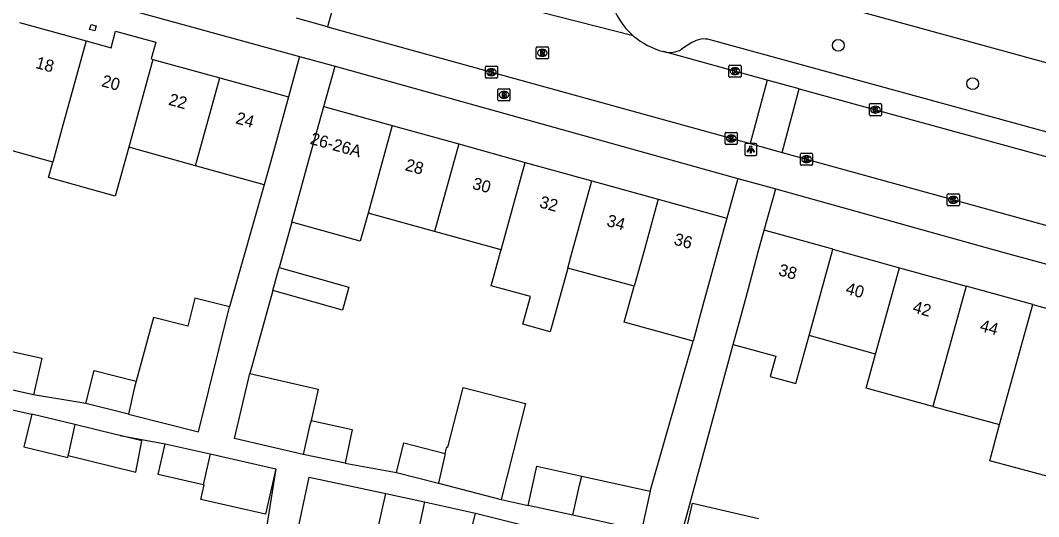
# Model space of a CAD drawing. Extents: x 159822 to 160765, y 380693 to 381634.
# Drawn here: x 160250.2 to 160334.7, y 380978.1 to 381019.2 of the extents above; entities that cross this region are included whole.
import ezdxf

# ---------------------------------------------------------------- set-up
doc = ezdxf.new("R2010")
doc.units = 0
for name, color, linetype in [('IMGEO_Boom', 7, 'Continuous'), ('IMGEO_Brandkraan', 7, 'Continuous'), ('IMGEO_Kolk', 7, 'Continuous'), ('IMGEO_Lichtpunt', 7, 'Continuous'), ('IMGEO_Pand', 7, 'Continuous'), ('IMGEO_Pand_nummerreeks', 7, 'Continuous'), ('IMGEO_Rijbaan_lokaal_open', 7, 'Continuous'), ('IMGEO_Rioolput', 7, 'Continuous'), ('IMGEO_Voetpad_open', 7, 'Continuous')]:
    doc.layers.add(name, color=color, linetype=linetype)

msp = doc.modelspace()

# ---------------------------------------------------------------- linework, layer by layer
at = {"layer": 'IMGEO_Boom'}
for centre in [(160318.073, 381017.11), (160329.225, 381013.937)]:
    msp.add_circle(centre, 0.489, dxfattribs=at)
at = {"layer": 'IMGEO_Brandkraan'}
for p, q in [((160289.846, 381012.584), (160289.846, 381013.436)), ((160289.921, 381013.51), (160290.773, 381013.51)), ((160290.334, 381013.29), (160290.359, 381013.29)), ((160290.847, 381013.436), (160290.847, 381012.584)), ((160290.773, 381012.51), (160289.921, 381012.51)), ((160290.357, 381012.73), (160290.332, 381012.73))]:
    msp.add_line(p, q, dxfattribs=at)
for points in [[(160289.846, 381012.584), (160289.846, 381013.436)], [(160289.921, 381013.51), (160290.773, 381013.51)], [(160290.194, 381013.21), (160290.194, 381012.81), (160290.407, 381012.81)], [(160290.425, 381013.21), (160290.194, 381013.21)], [(160290.373, 381013.129), (160290.319, 381013.129), (160290.319, 381013.053)], [(160290.847, 381013.436), (160290.847, 381012.584)], [(160290.773, 381012.51), (160289.921, 381012.51)], [(160290.319, 381013.053), (160290.372, 381013.053)], [(160290.381, 381012.977), (160290.319, 381012.977), (160290.319, 381012.896)], [(160290.319, 381012.896), (160290.381, 381012.896)]]:
    msp.add_lwpolyline(points, dxfattribs=at)
for centre, radius, start, end in [((160289.923, 381013.434), 0.0765, 91.55205, 178.44795), ((160289.923, 381013.434), 0.0765, 91.55205, 178.44795), ((160290.374, 381013.091), 0.0379, 267.82845, 90.93552), ((160290.429, 381013.065), 0.145, 59.4692, 91.53667), ((160290.454, 381013.112), 0.0922, 285.51372, 58.15012), ((160290.771, 381013.434), 0.0765, 1.55205, 88.44795), ((160290.771, 381013.434), 0.0765, 1.55205, 88.44795), ((160289.923, 381012.586), 0.0765, 181.55205, 268.44795), ((160289.923, 381012.586), 0.0765, 181.55205, 268.44795), ((160290.382, 381012.936), 0.0404, 269.87594, 90.50774), ((160290.413, 381013.061), 0.251, 268.66757, 293.53466), ((160290.459, 381012.92), 0.105, 301.31148, 78.98903), ((160290.771, 381012.586), 0.0765, 271.55205, 358.44795), ((160290.771, 381012.586), 0.0765, 271.55205, 358.44795)]:
    msp.add_arc(centre, radius, start, end, dxfattribs=at)
for centre, major_axis, ratio, start_param, end_param in [((160290.333, 381013.01), (-0.387, 0.002), 0.722429, 4.712389, 7.853982), ((160290.358, 381013.01), (-0.39, 0.002), 0.717154, 1.570796, 4.712389)]:
    msp.add_ellipse(centre, major_axis=major_axis, ratio=ratio, start_param=start_param, end_param=end_param, dxfattribs=at)
at = {"layer": 'IMGEO_Kolk'}
for p, q in [((160288.805, 381014.464), (160288.805, 381015.316)), ((160288.88, 381015.39), (160289.732, 381015.39)), ((160289.293, 381015.17), (160289.318, 381015.17)), ((160289.806, 381015.316), (160289.806, 381014.464)), ((160309.007, 381014.541), (160309.007, 381015.393)), ((160309.082, 381015.467), (160309.934, 381015.467)), ((160309.495, 381015.247), (160309.52, 381015.247)), ((160310.008, 381015.393), (160310.008, 381014.541)), ((160289.732, 381014.39), (160288.88, 381014.39)), ((160289.316, 381014.61), (160289.291, 381014.61)), ((160309.934, 381014.467), (160309.082, 381014.467)), ((160309.518, 381014.687), (160309.493, 381014.687)), ((160320.738, 381012.278), (160321.59, 381012.278)), ((160320.663, 381011.352), (160320.663, 381012.204)), ((160321.174, 381011.498), (160321.149, 381011.498)), ((160321.151, 381012.058), (160321.176, 381012.058)), ((160321.664, 381012.204), (160321.664, 381011.352)), ((160321.59, 381011.278), (160320.738, 381011.278)), ((160308.696, 381008.971), (160308.696, 381009.823)), ((160308.771, 381009.897), (160309.623, 381009.897)), ((160309.184, 381009.677), (160309.209, 381009.677)), ((160309.697, 381009.823), (160309.697, 381008.971)), ((160309.623, 381008.897), (160308.771, 381008.897)), ((160309.207, 381009.117), (160309.182, 381009.117)), ((160314.94, 381007.246), (160314.94, 381008.098)), ((160315.015, 381008.172), (160315.867, 381008.172)), ((160315.941, 381008.098), (160315.941, 381007.246)), ((160315.867, 381007.172), (160315.015, 381007.172)), ((160315.451, 381007.392), (160315.426, 381007.392)), ((160315.428, 381007.952), (160315.453, 381007.952)), ((160327.116, 381003.883), (160327.116, 381004.735)), ((160327.191, 381004.809), (160328.043, 381004.809)), ((160328.117, 381004.735), (160328.117, 381003.883)), ((160328.043, 381003.809), (160327.191, 381003.809)), ((160327.627, 381004.029), (160327.602, 381004.029)), ((160327.604, 381004.589), (160327.629, 381004.589))]:
    msp.add_line(p, q, dxfattribs=at)
for points in [[(160288.805, 381014.464), (160288.805, 381015.316)], [(160288.88, 381015.39), (160289.732, 381015.39)], [(160289.126, 381015.09), (160289.249, 381015.09), (160289.249, 381014.939), (160289.379, 381015.09), (160289.543, 381015.09), (160289.397, 381014.939), (160289.55, 381014.69), (160289.398, 381014.69), (160289.313, 381014.854), (160289.249, 381014.787), (160289.249, 381014.69), (160289.126, 381014.69), (160289.126, 381015.09)], [(160289.806, 381015.316), (160289.806, 381014.464)], [(160309.007, 381014.541), (160309.007, 381015.393)], [(160309.082, 381015.467), (160309.934, 381015.467)], [(160309.328, 381015.167), (160309.451, 381015.167), (160309.451, 381015.016), (160309.581, 381015.167), (160309.745, 381015.167), (160309.599, 381015.016), (160309.752, 381014.767), (160309.6, 381014.767), (160309.515, 381014.931), (160309.451, 381014.864), (160309.451, 381014.767), (160309.328, 381014.767), (160309.328, 381015.167)], [(160310.008, 381015.393), (160310.008, 381014.541)], [(160289.732, 381014.39), (160288.88, 381014.39)], [(160309.934, 381014.467), (160309.082, 381014.467)], [(160320.738, 381012.278), (160321.59, 381012.278)], [(160320.663, 381011.352), (160320.663, 381012.204)], [(160320.984, 381011.978), (160321.107, 381011.978), (160321.107, 381011.827), (160321.237, 381011.978), (160321.401, 381011.978), (160321.255, 381011.827), (160321.408, 381011.578), (160321.256, 381011.578), (160321.171, 381011.742), (160321.107, 381011.675), (160321.107, 381011.578), (160320.984, 381011.578), (160320.984, 381011.978)], [(160321.664, 381012.204), (160321.664, 381011.352)], [(160321.59, 381011.278), (160320.738, 381011.278)], [(160308.696, 381008.971), (160308.696, 381009.823)], [(160308.771, 381009.897), (160309.623, 381009.897)], [(160309.697, 381009.823), (160309.697, 381008.971)], [(160309.623, 381008.897), (160308.771, 381008.897)], [(160309.017, 381009.597), (160309.14, 381009.597), (160309.14, 381009.446), (160309.27, 381009.597), (160309.434, 381009.597), (160309.288, 381009.446), (160309.441, 381009.197), (160309.289, 381009.197), (160309.204, 381009.361), (160309.14, 381009.294), (160309.14, 381009.197), (160309.017, 381009.197), (160309.017, 381009.597)], [(160314.94, 381007.246), (160314.94, 381008.098)], [(160315.015, 381008.172), (160315.867, 381008.172)], [(160315.941, 381008.098), (160315.941, 381007.246)], [(160315.867, 381007.172), (160315.015, 381007.172)], [(160315.261, 381007.872), (160315.384, 381007.872), (160315.384, 381007.721), (160315.514, 381007.872), (160315.678, 381007.872), (160315.532, 381007.721), (160315.685, 381007.472), (160315.533, 381007.472), (160315.448, 381007.636), (160315.384, 381007.569), (160315.384, 381007.472), (160315.261, 381007.472), (160315.261, 381007.872)], [(160327.116, 381003.883), (160327.116, 381004.735)], [(160327.191, 381004.809), (160328.043, 381004.809)], [(160328.117, 381004.735), (160328.117, 381003.883)], [(160328.043, 381003.809), (160327.191, 381003.809)], [(160327.437, 381004.509), (160327.56, 381004.509), (160327.56, 381004.358), (160327.69, 381004.509), (160327.854, 381004.509), (160327.708, 381004.358), (160327.861, 381004.109), (160327.709, 381004.109), (160327.624, 381004.273), (160327.56, 381004.206), (160327.56, 381004.109), (160327.437, 381004.109), (160327.437, 381004.509)]]:
    msp.add_lwpolyline(points, dxfattribs=at)
for centre, start, end in [((160288.882, 381015.314), 91.55205, 178.44795), ((160288.882, 381015.314), 91.55205, 178.44795), ((160289.73, 381015.314), 1.55205, 88.44795), ((160289.73, 381015.314), 1.55205, 88.44795), ((160309.084, 381015.391), 91.55205, 178.44795), ((160309.084, 381015.391), 91.55205, 178.44795), ((160309.932, 381015.391), 1.55205, 88.44795), ((160309.932, 381015.391), 1.55205, 88.44795), ((160288.882, 381014.466), 181.55205, 268.44795), ((160288.882, 381014.466), 181.55205, 268.44795), ((160289.73, 381014.466), 271.55205, 358.44795), ((160289.73, 381014.466), 271.55205, 358.44795), ((160309.084, 381014.543), 181.55205, 268.44795), ((160309.084, 381014.543), 181.55205, 268.44795), ((160309.932, 381014.543), 271.55205, 358.44795), ((160309.932, 381014.543), 271.55205, 358.44795), ((160320.74, 381012.202), 91.55205, 178.44795), ((160320.74, 381012.202), 91.55205, 178.44795), ((160321.588, 381012.202), 1.55205, 88.44795), ((160321.588, 381012.202), 1.55205, 88.44795), ((160320.74, 381011.354), 181.55205, 268.44795), ((160320.74, 381011.354), 181.55205, 268.44795), ((160321.588, 381011.354), 271.55205, 358.44795), ((160321.588, 381011.354), 271.55205, 358.44795), ((160308.773, 381009.821), 91.55205, 178.44795), ((160308.773, 381009.821), 91.55205, 178.44795), ((160309.621, 381009.821), 1.55205, 88.44795), ((160309.621, 381009.821), 1.55205, 88.44795), ((160308.773, 381008.973), 181.55205, 268.44795), ((160308.773, 381008.973), 181.55205, 268.44795), ((160309.621, 381008.973), 271.55205, 358.44795), ((160309.621, 381008.973), 271.55205, 358.44795), ((160315.017, 381008.096), 91.55205, 178.44795), ((160315.017, 381008.096), 91.55205, 178.44795), ((160315.865, 381008.096), 1.55205, 88.44795), ((160315.865, 381008.096), 1.55205, 88.44795), ((160315.017, 381007.248), 181.55205, 268.44795), ((160315.017, 381007.248), 181.55205, 268.44795), ((160315.865, 381007.248), 271.55205, 358.44795), ((160315.865, 381007.248), 271.55205, 358.44795), ((160327.193, 381004.733), 91.55205, 178.44795), ((160327.193, 381004.733), 91.55205, 178.44795), ((160328.041, 381004.733), 1.55205, 88.44795), ((160328.041, 381004.733), 1.55205, 88.44795), ((160327.193, 381003.885), 181.55205, 268.44795), ((160327.193, 381003.885), 181.55205, 268.44795), ((160328.041, 381003.885), 271.55205, 358.44795), ((160328.041, 381003.885), 271.55205, 358.44795)]:
    msp.add_arc(centre, 0.0765, start, end, dxfattribs=at)
for centre, major_axis, ratio, start_param, end_param in [((160289.292, 381014.89), (-0.387, 0.002), 0.722429, 4.712389, 7.853982), ((160289.317, 381014.89), (-0.39, 0.002), 0.717154, 1.570796, 4.712389), ((160309.494, 381014.967), (-0.387, 0.002), 0.722429, 4.712389, 7.853982), ((160309.519, 381014.967), (-0.39, 0.002), 0.717154, 1.570796, 4.712389), ((160321.15, 381011.778), (-0.387, 0.002), 0.722429, 4.712389, 7.853982), ((160321.175, 381011.778), (-0.39, 0.002), 0.717154, 1.570796, 4.712389), ((160309.183, 381009.397), (-0.387, 0.002), 0.722429, 4.712389, 7.853982), ((160309.208, 381009.397), (-0.39, 0.002), 0.717154, 1.570796, 4.712389), ((160315.427, 381007.672), (-0.387, 0.002), 0.722429, 4.712389, 7.853982), ((160315.452, 381007.672), (-0.39, 0.002), 0.717154, 1.570796, 4.712389), ((160327.603, 381004.309), (-0.387, 0.002), 0.722429, 4.712389, 7.853982), ((160327.628, 381004.309), (-0.39, 0.002), 0.717154, 1.570796, 4.712389)]:
    msp.add_ellipse(centre, major_axis=major_axis, ratio=ratio, start_param=start_param, end_param=end_param, dxfattribs=at)
at = {"layer": 'IMGEO_Lichtpunt'}
for p, q in [((160310.32, 381008.886), (160310.32, 381008.079)), ((160310.32, 381008.886), (160310.32, 381008.079)), ((160311.222, 381008.981), (160310.414, 381008.981)), ((160311.222, 381008.981), (160310.414, 381008.981)), ((160311.316, 381008.079), (160311.316, 381008.886)), ((160311.316, 381008.079), (160311.316, 381008.886)), ((160310.414, 381007.985), (160311.222, 381007.985)), ((160310.414, 381007.985), (160311.222, 381007.985))]:
    msp.add_line(p, q, dxfattribs=at)
for points in [[(160310.694, 381008.55), (160310.733, 381008.522), (160310.545, 381008.26), (160310.507, 381008.287), (160310.694, 381008.55)], [(160310.796, 381008.502), (160310.843, 381008.502), (160310.843, 381008.18), (160310.796, 381008.18), (160310.796, 381008.502)], [(160310.906, 381008.522), (160310.944, 381008.549), (160311.131, 381008.287), (160311.092, 381008.259), (160310.906, 381008.522)]]:
    msp.add_lwpolyline(points, dxfattribs=at)
msp.add_circle((160310.819, 381008.684), 0.0994, dxfattribs=at)
for centre, start, end in [((160310.414, 381008.886), 90, 180), ((160310.414, 381008.886), 90, 180), ((160311.222, 381008.886), 0, 90), ((160311.222, 381008.886), 0, 90), ((160310.414, 381008.079), 180, 270), ((160310.414, 381008.079), 180, 270), ((160311.222, 381008.079), 270, 0), ((160311.222, 381008.079), 270, 360)]:
    msp.add_arc(centre, 0.0946, start, end, dxfattribs=at)
at = {"layer": 'IMGEO_Pand'}
for points in [[(160250.152, 381019), (160255.691, 381017.47)], [(160255.691, 381017.47), (160257.76, 381016.898), (160258.136, 381018.297), (160261.462, 381017.376), (160261.076, 381015.982), (160261.232, 381015.939)], [(160256.525, 381018.729), (160256.408, 381018.306), (160255.983, 381018.424), (160256.1, 381018.847), (160256.525, 381018.729)], [(160255.691, 381017.47), (160253.682, 381010.193), (160252.921, 381007.438)], [(160261.232, 381015.939), (160259.222, 381008.663)], [(160261.232, 381015.939), (160266.771, 381014.409)], [(160264.761, 381007.133), (160266.771, 381014.409)], [(160266.771, 381014.409), (160272.48, 381012.832)], [(160272.48, 381012.832), (160271.149, 381008.013), (160270.47, 381005.556)], [(160252.921, 381007.438), (160247.383, 381008.968), (160248.143, 381011.723)], [(160272.748, 381002.45), (160274.063, 381007.21), (160275.394, 381012.029)], [(160275.394, 381012.029), (160281.078, 381010.459)], [(160281.078, 381010.459), (160279.072, 381003.192)], [(160281.078, 381010.459), (160286.594, 381008.935)], [(160286.594, 381008.935), (160284.592, 381001.681)], [(160286.594, 381008.935), (160292.112, 381007.411)], [(160259.222, 381008.663), (160258.105, 381004.62), (160252.565, 381006.15), (160252.921, 381007.438)], [(160264.761, 381007.133), (160259.222, 381008.663)], [(160290.113, 381000.169), (160292.112, 381007.411)], [(160292.112, 381007.411), (160297.628, 381005.887)], [(160270.47, 381005.556), (160264.761, 381007.133)], [(160295.632, 380998.657), (160296.002, 381000), (160297.628, 381005.887)], [(160297.628, 381005.887), (160303.145, 381004.363)], [(160303.145, 381004.363), (160301.94, 381000), (160301.152, 380997.145)], [(160303.145, 381004.363), (160308.829, 381002.793)], [(160279.072, 381003.192), (160278.434, 381000.88), (160272.748, 381002.45)], [(160284.592, 381001.681), (160279.072, 381003.192)], [(160308.829, 381002.793), (160308.064, 381000), (160307.508, 380997.971), (160306.854, 380995.584), (160306.037, 380992.602)], [(160290.113, 381000.169), (160284.592, 381001.681)], [(160309.354, 380992.315), (160309.981, 380994.621), (160310.618, 380996.962), (160311.445, 381000), (160311.931, 381001.786)], [(160317.626, 381000.213), (160311.931, 381001.786)], [(160295.632, 380998.657), (160294.185, 380993.375), (160291.923, 380993.994), (160292.553, 380996.296), (160289.297, 380997.188), (160290.067, 381000), (160290.113, 381000.169)], [(160315.649, 380993.053), (160317.567, 381000), (160317.626, 381000.213)], [(160317.626, 381000.213), (160318.397, 381000), (160323.153, 380998.686)], [(160271.704, 380998.69), (160277.49, 380997.058), (160276.959, 380995.174), (160271.173, 380996.806)], [(160271.173, 380996.806), (160271.704, 380998.69)], [(160301.152, 380997.145), (160295.632, 380998.657)], [(160321.176, 380991.524), (160323.153, 380998.686)], [(160323.153, 380998.686), (160328.681, 380997.16)], [(160306.037, 380992.602), (160300.329, 380994.166), (160301.152, 380997.145)], [(160328.681, 380997.16), (160325.927, 380987.19)], [(160334.207, 380995.633), (160328.681, 380997.16)], [(160267.59, 380995.444), (160264.696, 380996.168), (160264.114, 380993.842), (160261.285, 380994.549), (160259.832, 380989.284)], [(160259.205, 380986.537), (160265.001, 380985.088), (160267.59, 380995.444)], [(160331.459, 380985.684), (160334.207, 380995.633)], [(160334.207, 380995.633), (160339.735, 380994.106)], [(160309.354, 380992.315), (160312.892, 380991.352), (160312.431, 380989.658), (160314.551, 380989.081), (160315.649, 380993.053)], [(160321.176, 380991.524), (160315.649, 380993.053)], [(160248.663, 380991.938), (160252.011, 380991.197), (160251.337, 380988.148)], [(160325.927, 380987.19), (160320.393, 380988.695), (160321.176, 380991.524)], [(160255.676, 380987.42), (160256.359, 380990.152), (160259.832, 380989.284)], [(160273.698, 380983.215), (160268.008, 380984.531), (160269.257, 380989.93)], [(160269.257, 380989.93), (160274.947, 380988.614), (160274.345, 380986.011)], [(160251.337, 380988.148), (160247.942, 380988.899)], [(160259.832, 380989.284), (160259.67, 380988.67), (160259.205, 380986.537)], [(160285.477, 380983.291), (160285.605, 380983.844), (160285.695, 380983.821), (160286.898, 380988.526), (160286.954, 380988.745), (160292.145, 380987.418), (160290.118, 380979.488)], [(160259.205, 380986.537), (160259.194, 380986.54), (160255.676, 380987.42)], [(160325.927, 380987.19), (160331.459, 380985.684)], [(160251.177, 380986.556), (160250.519, 380983.851), (160254.165, 380982.964), (160254.191, 380983.118)], [(160254.759, 380985.685), (160251.177, 380986.556)], [(160254.759, 380985.685), (160254.2, 380983.169), (160254.191, 380983.118)], [(160258.514, 380984.771), (160258.128, 380984.865), (160254.759, 380985.685)], [(160274.345, 380986.011), (160274.221, 380985.561), (160273.698, 380983.215)], [(160274.345, 380986.011), (160277.761, 380985.286), (160277.166, 380982.479)], [(160337.211, 380984.969), (160337.014, 380984.2), (160336.213, 380981.202), (160330.658, 380982.686), (160331.459, 380985.684)], [(160254.191, 380983.118), (160259.822, 380981.747), (160260.325, 380984.33), (160258.514, 380984.771)], [(160265.406, 380980.704), (160261.673, 380981.546), (160262.247, 380984.088)], [(160262.247, 380984.088), (160265.972, 380983.248)], [(160281.422, 380981.711), (160282.05, 380984.167), (160285.477, 380983.291)], [(160265.972, 380983.248), (160265.406, 380980.704)], [(160265.972, 380983.248), (160271.419, 380982.019)], [(160277.166, 380982.479), (160273.698, 380983.215)], [(160285.477, 380983.291), (160284.904, 380980.821)], [(160271.419, 380982.019), (160270.57, 380978.255), (160265.211, 380979.464), (160265.487, 380980.686), (160265.406, 380980.704)], [(160292.359, 380978.988), (160293.082, 380982.243), (160296.816, 380981.413)], [(160273.304, 380973.519), (160272.558, 380973.677), (160274.181, 380981.325), (160280.55, 380979.973)], [(160281.422, 380981.711), (160284.904, 380980.821)], [(160296.054, 380978.167), (160296.612, 380980.671), (160296.816, 380981.413)], [(160296.816, 380981.413), (160302.469, 380980.157)], [(160284.904, 380980.821), (160290.118, 380979.488)], [(160302.469, 380980.157), (160301.745, 380976.903), (160296.054, 380978.167)], [(160279.949, 380977.278), (160280.55, 380979.973)], [(160283.744, 380979.295), (160283.17, 380976.594), (160279.949, 380977.278)], [(160280.55, 380979.973), (160283.744, 380979.295)], [(160296.054, 380978.167), (160292.359, 380978.988)], [(160305.301, 380976.17), (160305.992, 380979.166), (160311.448, 380977.907)], [(160291.173, 380974.789), (160287.343, 380975.746), (160287.993, 380978.348)], [(160287.993, 380978.348), (160291.756, 380977.407)]]:
    msp.add_lwpolyline(points, dxfattribs=at)
at = {"layer": 'IMGEO_Rijbaan_lokaal_open'}
for points in [[(160277.137, 381023.863), (160275.707, 381018.648)], [(160301.074, 381017.892), (160288.567, 381021.104)], [(160275.707, 381018.648), (160273.143, 381019.356)], [(160275.707, 381018.648), (160310.756, 381008.967)], [(160312.174, 381014.237), (160303.571, 381016.59)], [(160312.174, 381014.237), (160310.756, 381008.967)], [(160314.835, 381013.509), (160312.174, 381014.237)], [(160313.429, 381008.229), (160314.835, 381013.509)], [(160314.835, 381013.509), (160360.19, 381001.089)], [(160310.756, 381008.967), (160313.429, 381008.229)], [(160313.429, 381008.229), (160358.736, 380995.757)]]:
    msp.add_lwpolyline(points, dxfattribs=at)
for centre, radius, start, end in [((160305.1, 381022.484), 6.107, 164.88338, 228.76141), ((160305.389, 381023.121), 6.78, 230.47433, 254.44829)]:
    msp.add_arc(centre, radius, start, end, dxfattribs=at)
at = {"layer": 'IMGEO_Rioolput'}
for p, q in [((160293.03, 381016.058), (160293.03, 381016.91)), ((160293.105, 381016.984), (160293.957, 381016.984)), ((160293.518, 381016.764), (160293.543, 381016.764)), ((160294.031, 381016.91), (160294.031, 381016.058)), ((160293.957, 381015.984), (160293.105, 381015.984)), ((160293.541, 381016.204), (160293.516, 381016.204))]:
    msp.add_line(p, q, dxfattribs=at)
for points in [[(160293.03, 381016.058), (160293.03, 381016.91)], [(160293.105, 381016.984), (160293.957, 381016.984)], [(160293.619, 381016.682), (160293.367, 381016.684), (160293.367, 381016.284)], [(160293.367, 381016.284), (160293.491, 381016.284), (160293.491, 381016.446), (160293.502, 381016.446)], [(160293.545, 381016.603), (160293.491, 381016.603), (160293.491, 381016.522)], [(160293.491, 381016.522), (160293.543, 381016.522)], [(160294.031, 381016.91), (160294.031, 381016.058)], [(160293.957, 381015.984), (160293.105, 381015.984)], [(160293.549, 381016.417), (160293.62, 381016.284), (160293.76, 381016.284), (160293.695, 381016.41)]]:
    msp.add_lwpolyline(points, dxfattribs=at)
for centre, radius, start, end in [((160293.107, 381016.908), 0.0765, 91.55205, 178.44795), ((160293.107, 381016.908), 0.0765, 91.55205, 178.44795), ((160293.501, 381016.393), 0.0533, 26.02933, 88.69889), ((160293.527, 381016.711), 0.19, 274.7715, 282.96867), ((160293.551, 381016.507), 0.0964, 77.00612, 93.18647), ((160293.565, 381016.564), 0.0378, 276.66336, 79.67722), ((160293.618, 381016.572), 0.109, 350.36119, 89.41601), ((160293.616, 381016.572), 0.112, 277.58423, 350.98172), ((160293.6, 381016.357), 0.108, 29.51342, 73.79051), ((160293.955, 381016.908), 0.0765, 1.55205, 88.44795), ((160293.955, 381016.908), 0.0765, 1.55205, 88.44795), ((160293.107, 381016.06), 0.0765, 181.55205, 268.44795), ((160293.107, 381016.06), 0.0765, 181.55205, 268.44795), ((160293.955, 381016.06), 0.0765, 271.55205, 358.44795), ((160293.955, 381016.06), 0.0765, 271.55205, 358.44795)]:
    msp.add_arc(centre, radius, start, end, dxfattribs=at)
for centre, major_axis, ratio, start_param, end_param in [((160293.517, 381016.484), (-0.387, 0.002), 0.722429, 4.712389, 7.853982), ((160293.542, 381016.484), (-0.39, 0.002), 0.717154, 1.570796, 4.712389)]:
    msp.add_ellipse(centre, major_axis=major_axis, ratio=ratio, start_param=start_param, end_param=end_param, dxfattribs=at)
at = {"layer": 'IMGEO_Voetpad_open'}
for points in [[(160227.232, 381028.872), (160273.402, 381016.188)], [(160365.368, 381007.43), (160363.438, 381007.96), (160307.725, 381023.254), (160306.239, 381023.664)], [(160305.942, 381017.34), (160305.081, 381016.782)], [(160361.63, 381001.162), (160360.42, 381002.756), (160360.135, 381003.011), (160359.806, 381003.238), (160307.446, 381017.566)], [(160273.402, 381016.188), (160272.48, 381012.832)], [(160273.402, 381016.188), (160276.352, 381015.377)], [(160275.394, 381012.029), (160276.352, 381015.377)], [(160276.352, 381015.377), (160309.745, 381006.087)], [(160270.47, 381005.556), (160267.713, 380995.935), (160267.59, 380995.444)], [(160309.745, 381006.087), (160308.829, 381002.793)], [(160309.745, 381006.087), (160312.885, 381005.214)], [(160311.931, 381001.786), (160312.885, 381005.214)], [(160312.885, 381005.214), (160331.627, 381000), (160361.208, 380991.958)], [(160272.748, 381002.45), (160271.704, 380998.69)], [(160271.173, 380996.806), (160269.257, 380989.93)], [(160302.469, 380980.157), (160306.037, 380992.602)], [(160305.301, 380976.17), (160304.984, 380976.243), (160309.354, 380992.315)], [(160255.676, 380987.42), (160251.337, 380988.148)], [(160248.803, 380987.085), (160251.177, 380986.556)], [(160258.514, 380984.771), (160258.519, 380984.791), (160262.247, 380984.088)], [(160271.419, 380982.019), (160268.856, 380965.896)], [(160277.166, 380982.479), (160281.422, 380981.711)], [(160283.744, 380979.295), (160287.993, 380978.348)], [(160290.118, 380979.488), (160292.359, 380978.988)]]:
    msp.add_lwpolyline(points, dxfattribs=at)
for centre, radius, start, end in [((160306.939, 381015.822), 1.816, 73.79039, 123.30095), ((160304.092, 381018.524), 2.003, 254.91757, 299.57524)]:
    msp.add_arc(centre, radius, start, end, dxfattribs=at)

# ---------------------------------------------------------------- texts
at = {"layer": 'IMGEO_Pand_nummerreeks'}
for s, rotation, p in [('18', 344.55879, (160251.429, 381015.245)), ('20', 344.55879, (160256.904, 381013.732)), ('22', 344.558, (160262.461, 381012.197)), ('24', 344.558, (160268.028, 381010.659)), ('26-26A', 344.55911, (160274.202, 381008.955)), ('28', 344.55785, (160282.086, 381006.778)), ('30', 344.55785, (160287.658, 381005.238)), ('32', 344.55785, (160293.225, 381003.701)), ('34', 344.55785, (160298.8, 381002.161)), ('36', 344.55785, (160304.373, 381000.621)), ('38', 344.55962, (160313.049, 380998.075)), ('40', 344.55962, (160318.618, 380996.536)), ('42', 344.55962, (160324.181, 380995)), ('44', 344.55962, (160329.753, 380993.461))]:
    msp.add_text(s, height=1, rotation=rotation, dxfattribs=at).set_placement(p)

doc.saveas('drawing.dxf')
